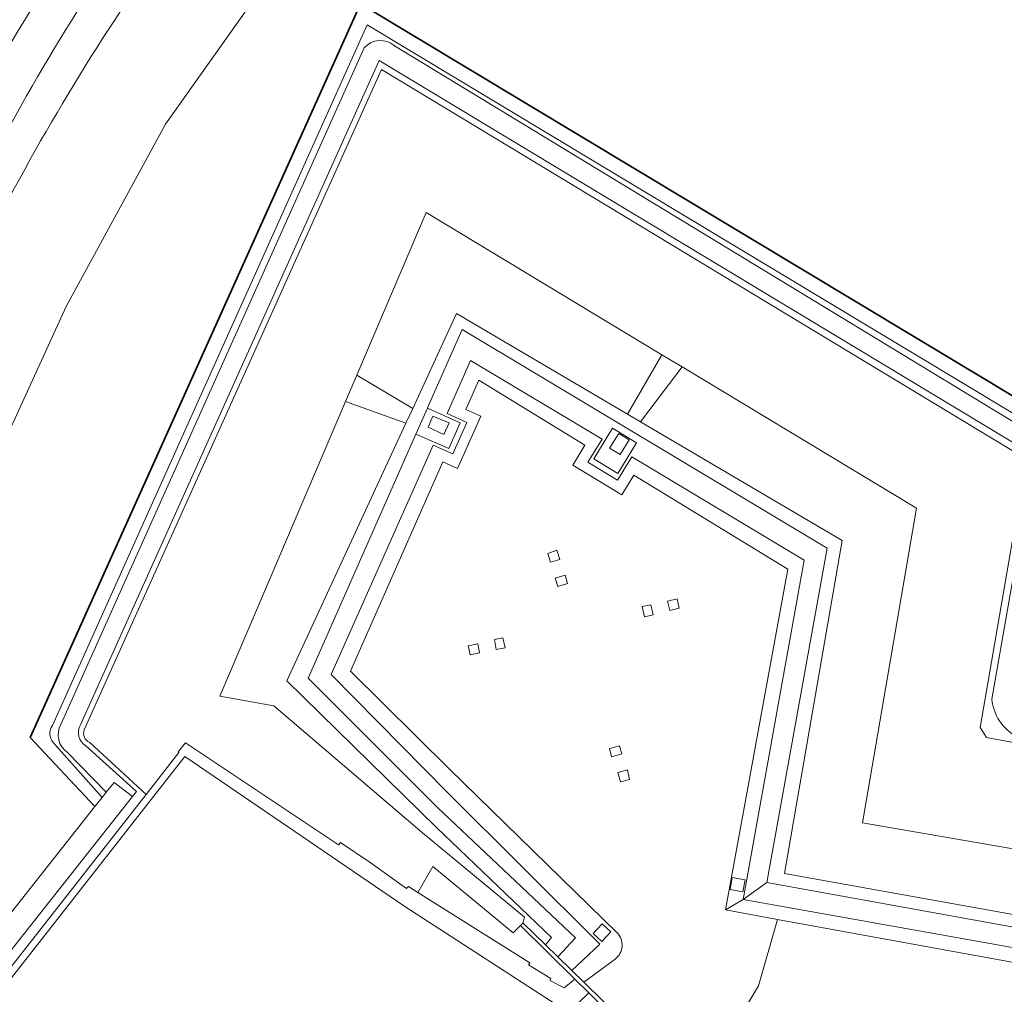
# Model space of a CAD drawing. Extents: x 184422 to 188298, y 343471 to 350189.
# Tile 448 of 513: x 187002 to 187084, y 349355 to 349437. Entities that reach past the tile are written whole.
import ezdxf

# ---------------------------------------------------------------- set-up
doc = ezdxf.new("R2010")
doc.units = 0
for name, color, linetype, lineweight in [('B-WA-GK-BESCHOEIING-G', 252, 'GK-BESCHOEIING', 35), ('B-WA-GR-GRAS-GV', 252, 'Continuous', 13), ('B-WA-GW-TALUD_KRUIN-G', 252, 'Continuous', 18), ('B-WA-IE-TERREINAFSCHEIDING_KUNSTMATIG_HEKWERK-G', 252, 'IE-TERREINAFSCHEIDING-KUNSTMATIG', 18), ('B-WA-IE-TERREINAFSCHEIDING_KUNSTMATIG_MUUR-GV', 252, 'Continuous', 18), ('B-WA-OG-TERREIN_CULTUURSCHEIDING-GV', 252, 'Continuous', 18), ('B-WA-OG-TERREIN_ERF-GV', 252, 'Continuous', 18), ('B-WA-OG-WATER_MEER-GV', 252, 'Continuous', 18), ('B-WA-VH-ONVERHARD-GV', 252, 'Continuous', 18), ('B-WA-VH-VERHARDING_ASFALT-GV', 252, 'Continuous', 18), ('B-WA-VH-VERHARDING_BETON-GV', 252, 'Continuous', 18), ('B-WA-VH-VERHARDING_BETONSTRAATSTEEN-GV', 252, 'Continuous', 18), ('B-WA-VH-VERHARDING_SIERBESTRATING-GV', 252, 'Continuous', 18)]:
    doc.layers.add(name, color=color, linetype=linetype, lineweight=lineweight)
doc.linetypes.add('GK-BESCHOEIING', pattern='A,30,-5,[1,NLCS.SHX,S=1,R=0,X=0,Y=0],-5', length=40)
doc.linetypes.add('IE-TERREINAFSCHEIDING-KUNSTMATIG', pattern='A,4,[82,NLCS.SHX,S=0.75,R=90,X=0,Y=0],4,-2', length=10)

msp = doc.modelspace()

# ---------------------------------------------------------------- linework, layer by layer
at = {"layer": 'B-WA-GK-BESCHOEIING-G', "flags": 128}
msp.add_lwpolyline([(187131.281, 349371.688), (187086.57, 349379.67), (187090.645, 349401.988), (187030.291, 349438.26), (187002.523, 349376.608), (187007.962, 349370.798)], dxfattribs=at)
msp.add_lwpolyline([(187131.281, 349371.688), (187086.57, 349379.67), (187090.645, 349401.988), (187030.291, 349438.26), (187002.523, 349376.608), (187007.962, 349370.798)], dxfattribs=at)
msp.add_lwpolyline([(187131.281, 349371.688), (187086.57, 349379.67), (187090.645, 349401.988), (187030.291, 349438.26), (187002.523, 349376.608), (187007.962, 349370.798)], dxfattribs=at)
at = {"layer": 'B-WA-GR-GRAS-GV', "flags": 128}
for points in [[(187130.589, 349367.708), (187082.9, 349376.589), (187082.378, 349377.427), (187086.286, 349399.995), (187032.061, 349432.724), (187007.064, 349377.255)], [(187130.589, 349367.708), (187082.9, 349376.589), (187082.378, 349377.427), (187086.286, 349399.995), (187032.061, 349432.724), (187007.064, 349377.255)], [(187130.589, 349367.708), (187082.9, 349376.589), (187082.378, 349377.427), (187086.286, 349399.995), (187032.061, 349432.724), (187007.064, 349377.255)], [(187007.519, 349376.187), (187012.255, 349371.805), (187015.022, 349375.333), (187014.952, 349375.381), (187015.58, 349376.149), (187028.439, 349367.572), (187028.613, 349367.775), (187031.09, 349366.082), (187034.155, 349363.914), (187034.325, 349364.075), (187035.102, 349363.586), (187036.368, 349365.758), (187043.107, 349360.191), (187043.726, 349360.796), (187043.944, 349360.987), (187044.062, 349361.486), (187035.508, 349368.596), (187022.998, 349379.259), (187018.463, 349380.081), (187029.031, 349404.844), (187029.973, 349407.051), (187035.8, 349420.705), (187055.618, 349408.766)], [(187007.519, 349376.187), (187012.255, 349371.805), (187015.022, 349375.333), (187014.952, 349375.381), (187015.58, 349376.149), (187028.439, 349367.572), (187028.613, 349367.775), (187031.09, 349366.082), (187034.155, 349363.914), (187034.325, 349364.075), (187035.102, 349363.586), (187036.368, 349365.758), (187043.107, 349360.191), (187043.726, 349360.796), (187043.944, 349360.987), (187044.062, 349361.486), (187035.508, 349368.596), (187022.998, 349379.259), (187018.463, 349380.081), (187029.031, 349404.844), (187029.973, 349407.051), (187035.8, 349420.705), (187055.618, 349408.766)], [(187007.519, 349376.187), (187012.255, 349371.805), (187015.022, 349375.333), (187014.952, 349375.381), (187015.58, 349376.149), (187028.439, 349367.572), (187028.613, 349367.775), (187031.09, 349366.082), (187034.155, 349363.914), (187034.325, 349364.075), (187035.102, 349363.586), (187036.368, 349365.758), (187043.107, 349360.191), (187043.726, 349360.796), (187043.944, 349360.987), (187044.062, 349361.486), (187035.508, 349368.596), (187022.998, 349379.259), (187018.463, 349380.081), (187029.031, 349404.844), (187029.973, 349407.051), (187035.8, 349420.705), (187055.618, 349408.766)], [(187055.618, 349408.766), (187057.322, 349407.739), (187077.016, 349395.875), (187072.498, 349369.415), (187129.456, 349359.592), (187131.808, 349359.186), (187186.059, 349349.83), (187190.78, 349374.73), (187221.091, 349379.922), (187224.589, 349385.66), (187224.289, 349385.856), (187226.943, 349390.209), (187226.923, 349390.221), (187184.622, 349382.056)], [(187055.618, 349408.766), (187057.322, 349407.739), (187077.016, 349395.875), (187072.498, 349369.415), (187129.456, 349359.592), (187131.808, 349359.186), (187186.059, 349349.83), (187190.78, 349374.73), (187221.091, 349379.922), (187224.589, 349385.66), (187224.289, 349385.856), (187226.943, 349390.209), (187226.923, 349390.221), (187184.622, 349382.056)], [(187055.618, 349408.766), (187057.322, 349407.739), (187077.016, 349395.875), (187072.498, 349369.415), (187129.456, 349359.592), (187131.808, 349359.186), (187186.059, 349349.83), (187190.78, 349374.73), (187221.091, 349379.922), (187224.589, 349385.66), (187224.289, 349385.856), (187226.943, 349390.209), (187226.923, 349390.221), (187184.622, 349382.056)]]:
    msp.add_lwpolyline(points, dxfattribs=at)
for points in [[(187055.618, 349408.766), (187035.8, 349420.705), (187029.973, 349407.051), (187034.682, 349404.25), (187038.37, 349412.218), (187052.719, 349403.772)], [(187055.618, 349408.766), (187035.8, 349420.705), (187029.973, 349407.051), (187034.682, 349404.25), (187038.37, 349412.218), (187052.719, 349403.772)], [(187055.618, 349408.766), (187035.8, 349420.705), (187029.973, 349407.051), (187034.682, 349404.25), (187038.37, 349412.218), (187052.719, 349403.772)], [(187052.719, 349403.772), (187053.817, 349403.126), (187057.322, 349407.739), (187055.618, 349408.766)], [(187052.719, 349403.772), (187053.817, 349403.126), (187057.322, 349407.739), (187055.618, 349408.766)], [(187052.719, 349403.772), (187053.817, 349403.126), (187057.322, 349407.739), (187055.618, 349408.766)], [(187029.973, 349407.051), (187029.031, 349404.844), (187034.105, 349403.002), (187034.682, 349404.25)], [(187029.973, 349407.051), (187029.031, 349404.844), (187034.105, 349403.002), (187034.682, 349404.25)], [(187029.973, 349407.051), (187029.031, 349404.844), (187034.105, 349403.002), (187034.682, 349404.25)], [(187029.031, 349404.844), (187018.463, 349380.081), (187022.998, 349379.259), (187035.508, 349368.596), (187044.062, 349361.486), (187043.944, 349360.987), (187043.961, 349361.002), (187045.826, 349359.179), (187046.354, 349359.78), (187036.665, 349369.038), (187024.084, 349381.35), (187034.105, 349403.002)], [(187029.031, 349404.844), (187018.463, 349380.081), (187022.998, 349379.259), (187035.508, 349368.596), (187044.062, 349361.486), (187043.944, 349360.987), (187043.961, 349361.002), (187045.826, 349359.179), (187046.354, 349359.78), (187036.665, 349369.038), (187024.084, 349381.35), (187034.105, 349403.002)], [(187029.031, 349404.844), (187018.463, 349380.081), (187022.998, 349379.259), (187035.508, 349368.596), (187044.062, 349361.486), (187043.944, 349360.987), (187043.961, 349361.002), (187045.826, 349359.179), (187046.354, 349359.78), (187036.665, 349369.038), (187024.084, 349381.35), (187034.105, 349403.002)], [(187043.726, 349360.796), (187043.107, 349360.191), (187036.368, 349365.758), (187035.102, 349363.586), (187044.53, 349357.653), (187044.413, 349357.507), (187046.295, 349356.345), (187046.192, 349356.177), (187047.41, 349355.547), (187048.308, 349356.289)], [(187043.726, 349360.796), (187043.107, 349360.191), (187036.368, 349365.758), (187035.102, 349363.586), (187044.53, 349357.653), (187044.413, 349357.507), (187046.295, 349356.345), (187046.192, 349356.177), (187047.41, 349355.547), (187048.308, 349356.289)], [(187043.726, 349360.796), (187043.107, 349360.191), (187036.368, 349365.758), (187035.102, 349363.586), (187044.53, 349357.653), (187044.413, 349357.507), (187046.295, 349356.345), (187046.192, 349356.177), (187047.41, 349355.547), (187048.308, 349356.289)]]:
    msp.add_lwpolyline(points, close=True, dxfattribs=at)
at = {"layer": 'B-WA-GR-GRAS-GV'}
msp.add_lwpolyline([(187007.064, 349377.255, 0.406625), (187007.519, 349376.187)], format="xyb", dxfattribs=at)
msp.add_lwpolyline([(187007.064, 349377.255, 0.406625), (187007.519, 349376.187)], format="xyb", dxfattribs=at)
msp.add_lwpolyline([(187007.064, 349377.255, 0.406625), (187007.519, 349376.187)], format="xyb", dxfattribs=at)
at = {"layer": 'B-WA-GW-TALUD_KRUIN-G'}
for points in [[(187016.4, 349446.61, 0.037348), (187000.745, 349421.922)], [(187016.4, 349446.61, 0.037348), (187000.745, 349421.922)], [(187016.4, 349446.61, 0.037348), (187000.745, 349421.922)], [(187004.436, 349376.172, -0.332057), (187004.387, 349377.609)], [(187004.436, 349376.172, -0.332057), (187004.387, 349377.609)], [(187004.436, 349376.172, -0.332057), (187004.387, 349377.609)]]:
    msp.add_lwpolyline(points, format="xyb", dxfattribs=at)
at = {"layer": 'B-WA-GW-TALUD_KRUIN-G', "flags": 128}
for points in [[(187004.387, 349377.609), (187030.842, 349436.488), (187088.565, 349401.773)], [(187004.387, 349377.609), (187030.842, 349436.488), (187088.565, 349401.773)], [(187004.387, 349377.609), (187030.842, 349436.488), (187088.565, 349401.773)], [(187043.944, 349360.987), (187044.062, 349361.486), (187035.508, 349368.596), (187022.998, 349379.259), (187018.463, 349380.081), (187029.031, 349404.844), (187029.973, 349407.051), (187035.8, 349420.705), (187055.618, 349408.766), (187057.322, 349407.739), (187077.016, 349395.875), (187072.498, 349369.415), (187129.456, 349359.592), (187131.808, 349359.186), (187186.059, 349349.83), (187190.78, 349374.73), (187221.091, 349379.922)], [(187043.944, 349360.987), (187044.062, 349361.486), (187035.508, 349368.596), (187022.998, 349379.259), (187018.463, 349380.081), (187029.031, 349404.844), (187029.973, 349407.051), (187035.8, 349420.705), (187055.618, 349408.766), (187057.322, 349407.739), (187077.016, 349395.875), (187072.498, 349369.415), (187129.456, 349359.592), (187131.808, 349359.186), (187186.059, 349349.83), (187190.78, 349374.73), (187221.091, 349379.922)], [(187043.944, 349360.987), (187044.062, 349361.486), (187035.508, 349368.596), (187022.998, 349379.259), (187018.463, 349380.081), (187029.031, 349404.844), (187029.973, 349407.051), (187035.8, 349420.705), (187055.618, 349408.766), (187057.322, 349407.739), (187077.016, 349395.875), (187072.498, 349369.415), (187129.456, 349359.592), (187131.808, 349359.186), (187186.059, 349349.83), (187190.78, 349374.73), (187221.091, 349379.922)], [(187062.455, 349362.974), (187067.597, 349391.506), (187053.085, 349400.179), (187051.885, 349398.214), (187049.409, 349399.726), (187050.595, 349401.667), (187039.542, 349408.273), (187037.563, 349403.818), (187039.224, 349403.083), (187038.052, 349400.431), (187036.386, 349401.167), (187027.822, 349381.883), (187037.588, 349371.988), (187050.394, 349359.229), (187048.046, 349357.009)], [(187062.455, 349362.974), (187067.597, 349391.506), (187053.085, 349400.179), (187051.885, 349398.214), (187049.409, 349399.726), (187050.595, 349401.667), (187039.542, 349408.273), (187037.563, 349403.818), (187039.224, 349403.083), (187038.052, 349400.431), (187036.386, 349401.167), (187027.822, 349381.883), (187037.588, 349371.988), (187050.394, 349359.229), (187048.046, 349357.009)], [(187062.455, 349362.974), (187067.597, 349391.506), (187053.085, 349400.179), (187051.885, 349398.214), (187049.409, 349399.726), (187050.595, 349401.667), (187039.542, 349408.273), (187037.563, 349403.818), (187039.224, 349403.083), (187038.052, 349400.431), (187036.386, 349401.167), (187027.822, 349381.883), (187037.588, 349371.988), (187050.394, 349359.229), (187048.046, 349357.009)], [(187008.564, 349371.558), (187004.436, 349376.172)], [(187008.564, 349371.558), (187004.436, 349376.172)], [(187008.564, 349371.558), (187004.436, 349376.172)], [(187215.456, 349370.678), (187198.128, 349367.412), (187193.1, 349339.734), (187130.338, 349350.898), (187127.991, 349351.316), (187062.455, 349362.974)], [(187215.456, 349370.678), (187198.128, 349367.412), (187193.1, 349339.734), (187130.338, 349350.898), (187127.991, 349351.316), (187062.455, 349362.974)], [(187215.456, 349370.678), (187198.128, 349367.412), (187193.1, 349339.734), (187130.338, 349350.898), (187127.991, 349351.316), (187062.455, 349362.974)]]:
    msp.add_lwpolyline(points, dxfattribs=at)
at = {"layer": 'B-WA-IE-TERREINAFSCHEIDING_KUNSTMATIG_HEKWERK-G', "flags": 128}
for points in [[(187052.719, 349403.772), (187055.618, 349408.766)], [(187052.719, 349403.772), (187055.618, 349408.766)], [(187052.719, 349403.772), (187055.618, 349408.766)], [(187053.817, 349403.126), (187057.322, 349407.739)], [(187053.817, 349403.126), (187057.322, 349407.739)], [(187053.817, 349403.126), (187057.322, 349407.739)], [(187029.973, 349407.051), (187034.682, 349404.25)], [(187029.973, 349407.051), (187034.682, 349404.25)], [(187029.973, 349407.051), (187034.682, 349404.25)], [(187034.105, 349403.002), (187029.031, 349404.844)], [(187034.105, 349403.002), (187029.031, 349404.844)], [(187034.105, 349403.002), (187029.031, 349404.844)]]:
    msp.add_lwpolyline(points, dxfattribs=at)
at = {"layer": 'B-WA-IE-TERREINAFSCHEIDING_KUNSTMATIG_MUUR-GV', "flags": 128}
msp.add_lwpolyline([(186986.733, 349338.303), (187015.522, 349374.992), (187034, 349362.385), (187047.785, 349353.494), (187049.486, 349355.131), (187048.308, 349356.289), (187047.41, 349355.547), (187046.192, 349356.177), (187046.295, 349356.345), (187044.413, 349357.507), (187044.53, 349357.653), (187035.102, 349363.586), (187034.325, 349364.075), (187034.155, 349363.914), (187031.09, 349366.082), (187028.613, 349367.775), (187028.439, 349367.572), (187015.58, 349376.149), (187014.952, 349375.381), (187015.022, 349375.333), (187012.255, 349371.805), (186992.257, 349346.304)], dxfattribs=at)
msp.add_lwpolyline([(186986.733, 349338.303), (187015.522, 349374.992), (187034, 349362.385), (187047.785, 349353.494), (187049.486, 349355.131), (187048.308, 349356.289), (187047.41, 349355.547), (187046.192, 349356.177), (187046.295, 349356.345), (187044.413, 349357.507), (187044.53, 349357.653), (187035.102, 349363.586), (187034.325, 349364.075), (187034.155, 349363.914), (187031.09, 349366.082), (187028.613, 349367.775), (187028.439, 349367.572), (187015.58, 349376.149), (187014.952, 349375.381), (187015.022, 349375.333), (187012.255, 349371.805), (186992.257, 349346.304)], dxfattribs=at)
msp.add_lwpolyline([(186986.733, 349338.303), (187015.522, 349374.992), (187034, 349362.385), (187047.785, 349353.494), (187049.486, 349355.131), (187048.308, 349356.289), (187047.41, 349355.547), (187046.192, 349356.177), (187046.295, 349356.345), (187044.413, 349357.507), (187044.53, 349357.653), (187035.102, 349363.586), (187034.325, 349364.075), (187034.155, 349363.914), (187031.09, 349366.082), (187028.613, 349367.775), (187028.439, 349367.572), (187015.58, 349376.149), (187014.952, 349375.381), (187015.022, 349375.333), (187012.255, 349371.805), (186992.257, 349346.304)], dxfattribs=at)
msp.add_lwpolyline([(187056.28, 349348.868), (187054.096, 349351.094), (187054.052, 349351.139), (187049.054, 349356.025), (187048.046, 349357.009), (187046.875, 349358.154), (187045.826, 349359.179), (187043.961, 349361.002), (187043.944, 349360.987), (187043.726, 349360.796), (187048.308, 349356.289), (187049.486, 349355.131), (187056.086, 349348.639)], close=True, dxfattribs=at)
msp.add_lwpolyline([(187056.28, 349348.868), (187054.096, 349351.094), (187054.052, 349351.139), (187049.054, 349356.025), (187048.046, 349357.009), (187046.875, 349358.154), (187045.826, 349359.179), (187043.961, 349361.002), (187043.944, 349360.987), (187043.726, 349360.796), (187048.308, 349356.289), (187049.486, 349355.131), (187056.086, 349348.639)], close=True, dxfattribs=at)
msp.add_lwpolyline([(187056.28, 349348.868), (187054.096, 349351.094), (187054.052, 349351.139), (187049.054, 349356.025), (187048.046, 349357.009), (187046.875, 349358.154), (187045.826, 349359.179), (187043.961, 349361.002), (187043.944, 349360.987), (187043.726, 349360.796), (187048.308, 349356.289), (187049.486, 349355.131), (187056.086, 349348.639)], close=True, dxfattribs=at)
at = {"layer": 'B-WA-OG-TERREIN_CULTUURSCHEIDING-GV', "flags": 128}
for points in [[(186983.732, 349363.977), (186983.143, 349365.001), (186983.158, 349365.028), (186981.448, 349365.976), (186981.908, 349366.72), (186983.654, 349365.919), (186995.131, 349390.13), (187005.543, 349412.822), (187013.884, 349428.15), (187026.896, 349446.488), (187041.994, 349462.34), (187043.817, 349464.037), (187045.284, 349466.33), (187045.474, 349469.492), (187046.711, 349472.937), (187046.841, 349474.389), (187047.641, 349477.919)], [(186983.732, 349363.977), (186983.143, 349365.001), (186983.158, 349365.028), (186981.448, 349365.976), (186981.908, 349366.72), (186983.654, 349365.919), (186995.131, 349390.13), (187005.543, 349412.822), (187013.884, 349428.15), (187026.896, 349446.488), (187041.994, 349462.34), (187043.817, 349464.037), (187045.284, 349466.33), (187045.474, 349469.492), (187046.711, 349472.937), (187046.841, 349474.389), (187047.641, 349477.919)], [(186983.732, 349363.977), (186983.143, 349365.001), (186983.158, 349365.028), (186981.448, 349365.976), (186981.908, 349366.72), (186983.654, 349365.919), (186995.131, 349390.13), (187005.543, 349412.822), (187013.884, 349428.15), (187026.896, 349446.488), (187041.994, 349462.34), (187043.817, 349464.037), (187045.284, 349466.33), (187045.474, 349469.492), (187046.711, 349472.937), (187046.841, 349474.389), (187047.641, 349477.919)], [(187131.281, 349371.688), (187086.57, 349379.67), (187090.645, 349401.988), (187030.291, 349438.26), (187002.523, 349376.608), (187007.962, 349370.798), (187008.564, 349371.558), (187004.436, 349376.172)], [(187131.281, 349371.688), (187086.57, 349379.67), (187090.645, 349401.988), (187030.291, 349438.26), (187002.523, 349376.608), (187007.962, 349370.798), (187008.564, 349371.558), (187004.436, 349376.172)], [(187131.281, 349371.688), (187086.57, 349379.67), (187090.645, 349401.988), (187030.291, 349438.26), (187002.523, 349376.608), (187007.962, 349370.798), (187008.564, 349371.558), (187004.436, 349376.172)], [(187088.565, 349401.773), (187030.842, 349436.488), (187004.387, 349377.609)], [(187004.387, 349377.609), (187030.842, 349436.488), (187088.565, 349401.773)], [(187088.565, 349401.773), (187030.842, 349436.488), (187004.387, 349377.609)], [(187004.387, 349377.609), (187030.842, 349436.488), (187088.565, 349401.773)], [(187088.565, 349401.773), (187030.842, 349436.488), (187004.387, 349377.609)], [(187004.387, 349377.609), (187030.842, 349436.488), (187088.565, 349401.773)], [(187033.138, 349434.723), (187087.703, 349401.598)], [(187033.138, 349434.723), (187087.703, 349401.598)], [(187033.138, 349434.723), (187087.703, 349401.598)], [(187005.094, 349377.703), (187030.604, 349434.56)], [(187005.094, 349377.703), (187030.604, 349434.56)], [(187005.094, 349377.703), (187030.604, 349434.56)], [(187083.373, 349379.815), (187086.834, 349399.654), (187086.863, 349400.341), (187031.866, 349433.487), (187006.748, 349377.668)], [(187083.373, 349379.815), (187086.834, 349399.654), (187086.863, 349400.341), (187031.866, 349433.487), (187006.748, 349377.668)], [(187083.373, 349379.815), (187086.834, 349399.654), (187086.863, 349400.341), (187031.866, 349433.487), (187006.748, 349377.668)], [(187007.064, 349377.255), (187032.061, 349432.724), (187086.286, 349399.995), (187082.378, 349377.427), (187082.9, 349376.589), (187130.589, 349367.708), (187130.807, 349367.667)], [(187007.064, 349377.255), (187032.061, 349432.724), (187086.286, 349399.995), (187082.378, 349377.427), (187082.9, 349376.589), (187130.589, 349367.708), (187130.807, 349367.667)], [(187007.064, 349377.255), (187032.061, 349432.724), (187086.286, 349399.995), (187082.378, 349377.427), (187082.9, 349376.589), (187130.589, 349367.708), (187130.807, 349367.667)], [(187128.459, 349353.958), (187065.92, 349365.165), (187070.766, 349393.15), (187053.817, 349403.126), (187052.719, 349403.772), (187038.37, 349412.218), (187034.682, 349404.25), (187034.105, 349403.002), (187024.084, 349381.35), (187036.665, 349369.038), (187046.354, 349359.78), (187045.826, 349359.179), (187046.875, 349358.154), (187048.371, 349359.755), (187036.762, 349370.708), (187025.879, 349381.58), (187034.947, 349402.093), (187035.081, 349402.396), (187035.906, 349404.261), (187036.007, 349404.489), (187038.837, 349410.892), (187069.513, 349392.498), (187064.442, 349364.399), (187128.268, 349352.882)], [(187128.459, 349353.958), (187065.92, 349365.165), (187070.766, 349393.15), (187053.817, 349403.126), (187052.719, 349403.772), (187038.37, 349412.218), (187034.682, 349404.25), (187034.105, 349403.002), (187024.084, 349381.35), (187036.665, 349369.038), (187046.354, 349359.78), (187045.826, 349359.179), (187046.875, 349358.154), (187048.371, 349359.755), (187036.762, 349370.708), (187025.879, 349381.58), (187034.947, 349402.093), (187035.081, 349402.396), (187035.906, 349404.261), (187036.007, 349404.489), (187038.837, 349410.892), (187069.513, 349392.498), (187064.442, 349364.399), (187128.268, 349352.882)], [(187128.459, 349353.958), (187065.92, 349365.165), (187070.766, 349393.15), (187053.817, 349403.126), (187052.719, 349403.772), (187038.37, 349412.218), (187034.682, 349404.25), (187034.105, 349403.002), (187024.084, 349381.35), (187036.665, 349369.038), (187046.354, 349359.78), (187045.826, 349359.179), (187046.875, 349358.154), (187048.371, 349359.755), (187036.762, 349370.708), (187025.879, 349381.58), (187034.947, 349402.093), (187035.081, 349402.396), (187035.906, 349404.261), (187036.007, 349404.489), (187038.837, 349410.892), (187069.513, 349392.498), (187064.442, 349364.399), (187128.268, 349352.882)], [(187051.858, 349360.18), (187037.753, 349373.961), (187029.434, 349382.182), (187037.196, 349399.758), (187038.449, 349399.204), (187040.399, 349403.615), (187039.144, 349404.17), (187040.224, 349406.615), (187049.159, 349401.16), (187048.141, 349399.493), (187052.258, 349396.979), (187053.275, 349398.647), (187066.215, 349390.747), (187060.963, 349362.103), (187062.455, 349362.974), (187067.597, 349391.506), (187053.085, 349400.179), (187051.885, 349398.214), (187049.409, 349399.726), (187050.595, 349401.667), (187039.542, 349408.273), (187037.563, 349403.818), (187039.224, 349403.083), (187038.052, 349400.431), (187036.386, 349401.167), (187027.822, 349381.883), (187037.588, 349371.988), (187050.394, 349359.229), (187048.046, 349357.009), (187049.054, 349356.025)], [(187051.858, 349360.18), (187037.753, 349373.961), (187029.434, 349382.182), (187037.196, 349399.758), (187038.449, 349399.204), (187040.399, 349403.615), (187039.144, 349404.17), (187040.224, 349406.615), (187049.159, 349401.16), (187048.141, 349399.493), (187052.258, 349396.979), (187053.275, 349398.647), (187066.215, 349390.747), (187060.963, 349362.103), (187062.455, 349362.974), (187067.597, 349391.506), (187053.085, 349400.179), (187051.885, 349398.214), (187049.409, 349399.726), (187050.595, 349401.667), (187039.542, 349408.273), (187037.563, 349403.818), (187039.224, 349403.083), (187038.052, 349400.431), (187036.386, 349401.167), (187027.822, 349381.883), (187037.588, 349371.988), (187050.394, 349359.229), (187048.046, 349357.009), (187049.054, 349356.025)], [(187051.858, 349360.18), (187037.753, 349373.961), (187029.434, 349382.182), (187037.196, 349399.758), (187038.449, 349399.204), (187040.399, 349403.615), (187039.144, 349404.17), (187040.224, 349406.615), (187049.159, 349401.16), (187048.141, 349399.493), (187052.258, 349396.979), (187053.275, 349398.647), (187066.215, 349390.747), (187060.963, 349362.103), (187062.455, 349362.974), (187067.597, 349391.506), (187053.085, 349400.179), (187051.885, 349398.214), (187049.409, 349399.726), (187050.595, 349401.667), (187039.542, 349408.273), (187037.563, 349403.818), (187039.224, 349403.083), (187038.052, 349400.431), (187036.386, 349401.167), (187027.822, 349381.883), (187037.588, 349371.988), (187050.394, 349359.229), (187048.046, 349357.009), (187049.054, 349356.025)], [(187061.359, 349351.75), (187063.748, 349355.717), (187065.355, 349361.304), (187060.963, 349362.103), (187066.215, 349390.747), (187053.275, 349398.647), (187052.258, 349396.979), (187048.141, 349399.493), (187049.159, 349401.16), (187040.224, 349406.615), (187039.144, 349404.17), (187040.399, 349403.615), (187038.449, 349399.204), (187037.196, 349399.758), (187029.434, 349382.182), (187037.753, 349373.961), (187051.858, 349360.18)], [(187061.359, 349351.75), (187063.748, 349355.717), (187065.355, 349361.304), (187060.963, 349362.103), (187066.215, 349390.747), (187053.275, 349398.647), (187052.258, 349396.979), (187048.141, 349399.493), (187049.159, 349401.16), (187040.224, 349406.615), (187039.144, 349404.17), (187040.399, 349403.615), (187038.449, 349399.204), (187037.196, 349399.758), (187029.434, 349382.182), (187037.753, 349373.961), (187051.858, 349360.18)], [(187061.359, 349351.75), (187063.748, 349355.717), (187065.355, 349361.304), (187060.963, 349362.103), (187066.215, 349390.747), (187053.275, 349398.647), (187052.258, 349396.979), (187048.141, 349399.493), (187049.159, 349401.16), (187040.224, 349406.615), (187039.144, 349404.17), (187040.399, 349403.615), (187038.449, 349399.204), (187037.196, 349399.758), (187029.434, 349382.182), (187037.753, 349373.961), (187051.858, 349360.18)], [(187007.181, 349375.89), (187011.459, 349372.052), (187011.106, 349371.64), (186992.576, 349348.206), (186991.421, 349346.734), (186992.257, 349346.304), (187012.255, 349371.805), (187007.519, 349376.187)], [(187007.181, 349375.89), (187011.459, 349372.052), (187011.106, 349371.64), (186992.576, 349348.206), (186991.421, 349346.734), (186992.257, 349346.304), (187012.255, 349371.805), (187007.519, 349376.187)], [(187007.181, 349375.89), (187011.459, 349372.052), (187011.106, 349371.64), (186992.576, 349348.206), (186991.421, 349346.734), (186992.257, 349346.304), (187012.255, 349371.805), (187007.519, 349376.187)], [(187004.436, 349376.172), (187008.564, 349371.558), (187008.913, 349371.999), (187005.654, 349375.345)], [(187004.436, 349376.172), (187008.564, 349371.558), (187008.913, 349371.999), (187005.654, 349375.345)], [(187004.436, 349376.172), (187008.564, 349371.558), (187008.913, 349371.999), (187005.654, 349375.345)], [(187051.69, 349357.974), (187049.054, 349356.025), (187054.052, 349351.139)], [(187049.054, 349356.025), (187051.69, 349357.974)], [(187051.69, 349357.974), (187049.054, 349356.025), (187054.052, 349351.139)], [(187049.054, 349356.025), (187051.69, 349357.974)], [(187051.69, 349357.974), (187049.054, 349356.025), (187054.052, 349351.139)], [(187049.054, 349356.025), (187051.69, 349357.974)]]:
    msp.add_lwpolyline(points, dxfattribs=at)
at = {"layer": 'B-WA-OG-TERREIN_CULTUURSCHEIDING-GV'}
for points in [[(187000, 349433.407, -0.059849), (187026.569, 349468.987)], [(187000, 349433.407, -0.059849), (187026.569, 349468.987)], [(187000, 349433.407, -0.059849), (187026.569, 349468.987)], [(187016.21, 349451.205, 0.048384), (187000, 349426.449)], [(187016.21, 349451.205, 0.048384), (187000, 349426.449)], [(187016.21, 349451.205, 0.048384), (187000, 349426.449)], [(187000.745, 349421.922, -0.037348), (187016.4, 349446.61)], [(187016.4, 349446.61, 0.037348), (187000.745, 349421.922)], [(187000.745, 349421.922, -0.037348), (187016.4, 349446.61)], [(187016.4, 349446.61, 0.037348), (187000.745, 349421.922)], [(187000.745, 349421.922, -0.037348), (187016.4, 349446.61)], [(187016.4, 349446.61, 0.037348), (187000.745, 349421.922)], [(187030.604, 349434.56, -0.414085), (187033.138, 349434.723)], [(187030.604, 349434.56, -0.414085), (187033.138, 349434.723)], [(187030.604, 349434.56, -0.414085), (187033.138, 349434.723)], [(187085.42, 349376.698, -0.255327), (187083.373, 349379.815)], [(187085.42, 349376.698, -0.255327), (187083.373, 349379.815)], [(187085.42, 349376.698, -0.255327), (187083.373, 349379.815)], [(187004.387, 349377.609, 0.332057), (187004.436, 349376.172)], [(187004.436, 349376.172, -0.332057), (187004.387, 349377.609)], [(187004.387, 349377.609, 0.332057), (187004.436, 349376.172)], [(187004.436, 349376.172, -0.332057), (187004.387, 349377.609)], [(187004.387, 349377.609, 0.332057), (187004.436, 349376.172)], [(187004.436, 349376.172, -0.332057), (187004.387, 349377.609)], [(187005.654, 349375.345, -0.386712), (187005.094, 349377.703)], [(187005.654, 349375.345, -0.386712), (187005.094, 349377.703)], [(187005.654, 349375.345, -0.386712), (187005.094, 349377.703)], [(187006.748, 349377.668, 0.393109), (187007.181, 349375.89)], [(187006.748, 349377.668, 0.393109), (187007.181, 349375.89)], [(187006.748, 349377.668, 0.393109), (187007.181, 349375.89)], [(187007.519, 349376.187, -0.406625), (187007.064, 349377.255)], [(187007.519, 349376.187, -0.406625), (187007.064, 349377.255)], [(187007.519, 349376.187, -0.406625), (187007.064, 349377.255)], [(187051.858, 349360.18, -0.457811), (187051.69, 349357.974)], [(187051.69, 349357.974, 0.457811), (187051.858, 349360.18)], [(187051.858, 349360.18, -0.457811), (187051.69, 349357.974)], [(187051.69, 349357.974, 0.457811), (187051.858, 349360.18)], [(187051.858, 349360.18, -0.457811), (187051.69, 349357.974)], [(187051.69, 349357.974, 0.457811), (187051.858, 349360.18)]]:
    msp.add_lwpolyline(points, format="xyb", dxfattribs=at)
at = {"layer": 'B-WA-OG-TERREIN_CULTUURSCHEIDING-GV', "flags": 128}
for points in [[(187046.875, 349358.154), (187048.046, 349357.009), (187050.394, 349359.229), (187037.588, 349371.988), (187027.822, 349381.883), (187036.386, 349401.167), (187038.052, 349400.431), (187039.224, 349403.083), (187037.563, 349403.818), (187039.542, 349408.273), (187050.595, 349401.667), (187049.409, 349399.726), (187051.885, 349398.214), (187053.085, 349400.179), (187067.597, 349391.506), (187062.455, 349362.974), (187064.442, 349364.399), (187069.513, 349392.498), (187038.837, 349410.892), (187036.007, 349404.489), (187035.906, 349404.261), (187038.666, 349403.041), (187037.707, 349400.872), (187034.947, 349402.093), (187025.879, 349381.58), (187036.762, 349370.708), (187048.371, 349359.755)], [(187046.875, 349358.154), (187048.046, 349357.009), (187050.394, 349359.229), (187037.588, 349371.988), (187027.822, 349381.883), (187036.386, 349401.167), (187038.052, 349400.431), (187039.224, 349403.083), (187037.563, 349403.818), (187039.542, 349408.273), (187050.595, 349401.667), (187049.409, 349399.726), (187051.885, 349398.214), (187053.085, 349400.179), (187067.597, 349391.506), (187062.455, 349362.974), (187064.442, 349364.399), (187069.513, 349392.498), (187038.837, 349410.892), (187036.007, 349404.489), (187035.906, 349404.261), (187038.666, 349403.041), (187037.707, 349400.872), (187034.947, 349402.093), (187025.879, 349381.58), (187036.762, 349370.708), (187048.371, 349359.755)], [(187046.875, 349358.154), (187048.046, 349357.009), (187050.394, 349359.229), (187037.588, 349371.988), (187027.822, 349381.883), (187036.386, 349401.167), (187038.052, 349400.431), (187039.224, 349403.083), (187037.563, 349403.818), (187039.542, 349408.273), (187050.595, 349401.667), (187049.409, 349399.726), (187051.885, 349398.214), (187053.085, 349400.179), (187067.597, 349391.506), (187062.455, 349362.974), (187064.442, 349364.399), (187069.513, 349392.498), (187038.837, 349410.892), (187036.007, 349404.489), (187035.906, 349404.261), (187038.666, 349403.041), (187037.707, 349400.872), (187034.947, 349402.093), (187025.879, 349381.58), (187036.762, 349370.708), (187048.371, 349359.755)], [(187130.806, 349353.538), (187190.856, 349342.777), (187195.792, 349369.638), (187217.224, 349373.579), (187221.091, 349379.922), (187190.78, 349374.73), (187186.059, 349349.83), (187131.808, 349359.186), (187129.456, 349359.592), (187072.498, 349369.415), (187077.016, 349395.875), (187057.322, 349407.739), (187053.817, 349403.126), (187070.766, 349393.15), (187065.92, 349365.165), (187128.459, 349353.958)], [(187130.806, 349353.538), (187190.856, 349342.777), (187195.792, 349369.638), (187217.224, 349373.579), (187221.091, 349379.922), (187190.78, 349374.73), (187186.059, 349349.83), (187131.808, 349359.186), (187129.456, 349359.592), (187072.498, 349369.415), (187077.016, 349395.875), (187057.322, 349407.739), (187053.817, 349403.126), (187070.766, 349393.15), (187065.92, 349365.165), (187128.459, 349353.958)], [(187130.806, 349353.538), (187190.856, 349342.777), (187195.792, 349369.638), (187217.224, 349373.579), (187221.091, 349379.922), (187190.78, 349374.73), (187186.059, 349349.83), (187131.808, 349359.186), (187129.456, 349359.592), (187072.498, 349369.415), (187077.016, 349395.875), (187057.322, 349407.739), (187053.817, 349403.126), (187070.766, 349393.15), (187065.92, 349365.165), (187128.459, 349353.958)], [(187053.489, 349401.349), (187051.916, 349398.774), (187049.892, 349400.009), (187051.465, 349402.585)], [(187053.489, 349401.349), (187051.916, 349398.774), (187049.892, 349400.009), (187051.465, 349402.585)], [(187053.489, 349401.349), (187051.916, 349398.774), (187049.892, 349400.009), (187051.465, 349402.585)], [(187046.024, 349392.073), (187046.8, 349392.345), (187047.044, 349391.561), (187046.268, 349391.324)], [(187046.024, 349392.073), (187046.8, 349392.345), (187047.044, 349391.561), (187046.268, 349391.324)], [(187046.024, 349392.073), (187046.8, 349392.345), (187047.044, 349391.561), (187046.268, 349391.324)], [(187046.652, 349389.979), (187047.486, 349390.226), (187047.697, 349389.55), (187046.872, 349389.294)], [(187046.652, 349389.979), (187047.486, 349390.226), (187047.697, 349389.55), (187046.872, 349389.294)], [(187046.652, 349389.979), (187047.486, 349390.226), (187047.697, 349389.55), (187046.872, 349389.294)], [(187053.978, 349387.606), (187054.693, 349387.754), (187054.889, 349386.902), (187054.168, 349386.75)], [(187053.978, 349387.606), (187054.693, 349387.754), (187054.889, 349386.902), (187054.168, 349386.75)], [(187053.978, 349387.606), (187054.693, 349387.754), (187054.889, 349386.902), (187054.168, 349386.75)], [(187056.906, 349388.248), (187057.085, 349387.467), (187056.296, 349387.265), (187056.103, 349388.047)], [(187056.906, 349388.248), (187057.085, 349387.467), (187056.296, 349387.265), (187056.103, 349388.047)], [(187056.906, 349388.248), (187057.085, 349387.467), (187056.296, 349387.265), (187056.103, 349388.047)], [(187039.346, 349384.305), (187040.16, 349384.47), (187040.3, 349383.706), (187039.492, 349383.547)], [(187039.346, 349384.305), (187040.16, 349384.47), (187040.3, 349383.706), (187039.492, 349383.547)], [(187039.346, 349384.305), (187040.16, 349384.47), (187040.3, 349383.706), (187039.492, 349383.547)], [(187041.552, 349384.84), (187042.251, 349384.973), (187042.435, 349384.142), (187041.704, 349383.984)], [(187041.552, 349384.84), (187042.251, 349384.973), (187042.435, 349384.142), (187041.704, 349383.984)], [(187041.552, 349384.84), (187042.251, 349384.973), (187042.435, 349384.142), (187041.704, 349383.984)], [(187051.215, 349375.677), (187052.066, 349375.907), (187052.261, 349375.22), (187051.397, 349374.97)], [(187051.215, 349375.677), (187052.066, 349375.907), (187052.261, 349375.22), (187051.397, 349374.97)], [(187051.215, 349375.677), (187052.066, 349375.907), (187052.261, 349375.22), (187051.397, 349374.97)], [(187051.914, 349373.668), (187052.721, 349373.868), (187052.912, 349373.079), (187052.136, 349372.866)], [(187051.914, 349373.668), (187052.721, 349373.868), (187052.912, 349373.079), (187052.136, 349372.866)], [(187051.914, 349373.668), (187052.721, 349373.868), (187052.912, 349373.079), (187052.136, 349372.866)], [(187215.456, 349370.678), (187215.464, 349370.691), (187216.619, 349372.586), (187196.69, 349368.551), (187191.856, 349341.408), (187130.615, 349352.459), (187128.268, 349352.882), (187064.442, 349364.399), (187062.455, 349362.974), (187127.991, 349351.316), (187130.338, 349350.898), (187193.1, 349339.734), (187198.128, 349367.412)], [(187215.456, 349370.678), (187215.464, 349370.691), (187216.619, 349372.586), (187196.69, 349368.551), (187191.856, 349341.408), (187130.615, 349352.459), (187128.268, 349352.882), (187064.442, 349364.399), (187062.455, 349362.974), (187127.991, 349351.316), (187130.338, 349350.898), (187193.1, 349339.734), (187198.128, 349367.412)], [(187215.456, 349370.678), (187215.464, 349370.691), (187216.619, 349372.586), (187196.69, 349368.551), (187191.856, 349341.408), (187130.615, 349352.459), (187128.268, 349352.882), (187064.442, 349364.399), (187062.455, 349362.974), (187127.991, 349351.316), (187130.338, 349350.898), (187193.1, 349339.734), (187198.128, 349367.412)], [(187127.749, 349349.949), (187130.094, 349349.522), (187193.727, 349337.941), (187199.641, 349366.101), (187214.424, 349368.985), (187215.456, 349370.678), (187198.128, 349367.412), (187193.1, 349339.734), (187130.338, 349350.898), (187127.991, 349351.316), (187062.455, 349362.974), (187060.963, 349362.103), (187065.355, 349361.304)], [(187127.749, 349349.949), (187130.094, 349349.522), (187193.727, 349337.941), (187199.641, 349366.101), (187214.424, 349368.985), (187215.456, 349370.678), (187198.128, 349367.412), (187193.1, 349339.734), (187130.338, 349350.898), (187127.991, 349351.316), (187062.455, 349362.974), (187060.963, 349362.103), (187065.355, 349361.304)], [(187127.749, 349349.949), (187130.094, 349349.522), (187193.727, 349337.941), (187199.641, 349366.101), (187214.424, 349368.985), (187215.456, 349370.678), (187198.128, 349367.412), (187193.1, 349339.734), (187130.338, 349350.898), (187127.991, 349351.316), (187062.455, 349362.974), (187060.963, 349362.103), (187065.355, 349361.304)], [(187130.094, 349349.522), (187127.749, 349349.949), (187065.355, 349361.304), (187063.748, 349355.717), (187061.359, 349351.75), (187064.997, 349353.651), (187097.127, 349348.153), (187097.282, 349349.789), (187125.238, 349347.382), (187124.925, 349343.596), (187125.757, 349343.444), (187126.571, 349343.296), (187128.915, 349342.868), (187129.793, 349342.708), (187163.004, 349336.482), (187163.961, 349340.276), (187192.576, 349333.147), (187214.243, 349368.689), (187214.424, 349368.985), (187199.641, 349366.101), (187193.727, 349337.941)], [(187130.094, 349349.522), (187127.749, 349349.949), (187065.355, 349361.304), (187063.748, 349355.717), (187061.359, 349351.75), (187064.997, 349353.651), (187097.127, 349348.153), (187097.282, 349349.789), (187125.238, 349347.382), (187124.925, 349343.596), (187125.757, 349343.444), (187126.571, 349343.296), (187128.915, 349342.868), (187129.793, 349342.708), (187163.004, 349336.482), (187163.961, 349340.276), (187192.576, 349333.147), (187214.243, 349368.689), (187214.424, 349368.985), (187199.641, 349366.101), (187193.727, 349337.941)], [(187130.094, 349349.522), (187127.749, 349349.949), (187065.355, 349361.304), (187063.748, 349355.717), (187061.359, 349351.75), (187064.997, 349353.651), (187097.127, 349348.153), (187097.282, 349349.789), (187125.238, 349347.382), (187124.925, 349343.596), (187125.757, 349343.444), (187126.571, 349343.296), (187128.915, 349342.868), (187129.793, 349342.708), (187163.004, 349336.482), (187163.961, 349340.276), (187192.576, 349333.147), (187214.243, 349368.689), (187214.424, 349368.985), (187199.641, 349366.101), (187193.727, 349337.941)], [(187061.371, 349363.825), (187061.543, 349364.829), (187062.626, 349364.64), (187062.438, 349363.641)], [(187061.371, 349363.825), (187061.543, 349364.829), (187062.626, 349364.64), (187062.438, 349363.641)], [(187061.371, 349363.825), (187061.543, 349364.829), (187062.626, 349364.64), (187062.438, 349363.641)], [(187049.848, 349360.135), (187050.598, 349360.938), (187051.327, 349360.264), (187050.569, 349359.448)], [(187049.848, 349360.135), (187050.598, 349360.938), (187051.327, 349360.264), (187050.569, 349359.448)], [(187049.848, 349360.135), (187050.598, 349360.938), (187051.327, 349360.264), (187050.569, 349359.448)]]:
    msp.add_lwpolyline(points, close=True, dxfattribs=at)
at = {"layer": 'B-WA-OG-TERREIN_ERF-GV', "flags": 128}
msp.add_lwpolyline([(187056.086, 349348.639), (187049.486, 349355.131), (187047.785, 349353.494), (187034, 349362.385), (187015.522, 349374.992), (186986.733, 349338.303)], dxfattribs=at)
msp.add_lwpolyline([(187056.086, 349348.639), (187049.486, 349355.131), (187047.785, 349353.494), (187034, 349362.385), (187015.522, 349374.992), (186986.733, 349338.303)], dxfattribs=at)
msp.add_lwpolyline([(187056.086, 349348.639), (187049.486, 349355.131), (187047.785, 349353.494), (187034, 349362.385), (187015.522, 349374.992), (186986.733, 349338.303)], dxfattribs=at)
at = {"layer": 'B-WA-OG-WATER_MEER-GV', "flags": 128}
for points in [[(186984.348, 349358.027), (186992.861, 349351.727), (187007.962, 349370.798), (187002.523, 349376.608), (187030.291, 349438.26), (187090.645, 349401.988), (187086.57, 349379.67), (187131.281, 349371.688), (187134.229, 349371.161), (187176.514, 349363.612), (187180.34, 349385.048), (187225.439, 349393.556), (187245.818, 349427.001), (187196.966, 349417.844), (187196.357, 349419.184), (187195.311, 349421.487), (187171.832, 349473.158), (187140.851, 349489.904), (187091.444, 349440.177)], [(186984.348, 349358.027), (186992.861, 349351.727), (187007.962, 349370.798), (187002.523, 349376.608), (187030.291, 349438.26), (187090.645, 349401.988), (187086.57, 349379.67), (187131.281, 349371.688), (187134.229, 349371.161), (187176.514, 349363.612), (187180.34, 349385.048), (187225.439, 349393.556), (187245.818, 349427.001), (187196.966, 349417.844), (187196.357, 349419.184), (187195.311, 349421.487), (187171.832, 349473.158), (187140.851, 349489.904), (187091.444, 349440.177)], [(186984.348, 349358.027), (186992.861, 349351.727), (187007.962, 349370.798), (187002.523, 349376.608), (187030.291, 349438.26), (187090.645, 349401.988), (187086.57, 349379.67), (187131.281, 349371.688), (187134.229, 349371.161), (187176.514, 349363.612), (187180.34, 349385.048), (187225.439, 349393.556), (187245.818, 349427.001), (187196.966, 349417.844), (187196.357, 349419.184), (187195.311, 349421.487), (187171.832, 349473.158), (187140.851, 349489.904), (187091.444, 349440.177)], [(187091.444, 349440.177), (187089.649, 349438.37), (187088.635, 349437.35), (187043.817, 349464.037), (187041.994, 349462.34), (187026.896, 349446.488), (187013.884, 349428.15), (187005.543, 349412.822), (186995.131, 349390.13), (186983.654, 349365.919), (186983.158, 349365.028), (186983.143, 349365.001), (186983.732, 349363.977)], [(187091.444, 349440.177), (187089.649, 349438.37), (187088.635, 349437.35), (187043.817, 349464.037), (187041.994, 349462.34), (187026.896, 349446.488), (187013.884, 349428.15), (187005.543, 349412.822), (186995.131, 349390.13), (186983.654, 349365.919), (186983.158, 349365.028), (186983.143, 349365.001), (186983.732, 349363.977)], [(187091.444, 349440.177), (187089.649, 349438.37), (187088.635, 349437.35), (187043.817, 349464.037), (187041.994, 349462.34), (187026.896, 349446.488), (187013.884, 349428.15), (187005.543, 349412.822), (186995.131, 349390.13), (186983.654, 349365.919), (186983.158, 349365.028), (186983.143, 349365.001), (186983.732, 349363.977)]]:
    msp.add_lwpolyline(points, dxfattribs=at)
at = {"layer": 'B-WA-VH-ONVERHARD-GV'}
for points in [[(187033.138, 349434.723, 0.414085), (187030.604, 349434.56)], [(187033.138, 349434.723, 0.414085), (187030.604, 349434.56)], [(187033.138, 349434.723, 0.414085), (187030.604, 349434.56)], [(187083.373, 349379.815, 0.255327), (187085.42, 349376.698)], [(187083.373, 349379.815, 0.255327), (187085.42, 349376.698)], [(187083.373, 349379.815, 0.255327), (187085.42, 349376.698)], [(187005.094, 349377.703, 0.386712), (187005.654, 349375.345)], [(187005.094, 349377.703, 0.386712), (187005.654, 349375.345)], [(187005.094, 349377.703, 0.386712), (187005.654, 349375.345)], [(187007.181, 349375.89, -0.393109), (187006.748, 349377.668)], [(187007.181, 349375.89, -0.393109), (187006.748, 349377.668)], [(187007.181, 349375.89, -0.393109), (187006.748, 349377.668)]]:
    msp.add_lwpolyline(points, format="xyb", dxfattribs=at)
at = {"layer": 'B-WA-VH-ONVERHARD-GV', "flags": 128}
for points in [[(187087.703, 349401.598), (187033.138, 349434.723)], [(187087.703, 349401.598), (187033.138, 349434.723)], [(187087.703, 349401.598), (187033.138, 349434.723)], [(187030.604, 349434.56), (187005.094, 349377.703)], [(187030.604, 349434.56), (187005.094, 349377.703)], [(187030.604, 349434.56), (187005.094, 349377.703)], [(187006.748, 349377.668), (187031.866, 349433.487), (187086.863, 349400.341), (187086.834, 349399.654), (187083.373, 349379.815)], [(187006.748, 349377.668), (187031.866, 349433.487), (187086.863, 349400.341), (187086.834, 349399.654), (187083.373, 349379.815)], [(187006.748, 349377.668), (187031.866, 349433.487), (187086.863, 349400.341), (187086.834, 349399.654), (187083.373, 349379.815)], [(187005.654, 349375.345), (187008.913, 349371.999), (187009.569, 349372.827), (187011.106, 349371.64), (187011.459, 349372.052), (187007.181, 349375.89)], [(187005.654, 349375.345), (187008.913, 349371.999), (187009.569, 349372.827), (187011.106, 349371.64), (187011.459, 349372.052), (187007.181, 349375.89)], [(187005.654, 349375.345), (187008.913, 349371.999), (187009.569, 349372.827), (187011.106, 349371.64), (187011.459, 349372.052), (187007.181, 349375.89)]]:
    msp.add_lwpolyline(points, dxfattribs=at)
at = {"layer": 'B-WA-VH-VERHARDING_ASFALT-GV'}
for points in [[(187026.569, 349468.987, 0.059849), (187000, 349433.407)], [(187026.569, 349468.987, 0.059849), (187000, 349433.407)], [(187026.569, 349468.987, 0.059849), (187000, 349433.407)], [(187000, 349426.449, -0.048384), (187016.21, 349451.205)], [(187000, 349426.449, -0.048384), (187016.21, 349451.205)], [(187000, 349426.449, -0.048384), (187016.21, 349451.205)]]:
    msp.add_lwpolyline(points, format="xyb", dxfattribs=at)
at = {"layer": 'B-WA-VH-VERHARDING_BETON-GV', "flags": 128}
msp.add_lwpolyline([(187011.106, 349371.64), (187009.569, 349372.827), (187008.913, 349371.999), (187008.564, 349371.558), (187007.962, 349370.798), (186992.861, 349351.727), (186991.041, 349349.428), (186992.576, 349348.206)], close=True, dxfattribs=at)
msp.add_lwpolyline([(187011.106, 349371.64), (187009.569, 349372.827), (187008.913, 349371.999), (187008.564, 349371.558), (187007.962, 349370.798), (186992.861, 349351.727), (186991.041, 349349.428), (186992.576, 349348.206)], close=True, dxfattribs=at)
msp.add_lwpolyline([(187011.106, 349371.64), (187009.569, 349372.827), (187008.913, 349371.999), (187008.564, 349371.558), (187007.962, 349370.798), (186992.861, 349351.727), (186991.041, 349349.428), (186992.576, 349348.206)], close=True, dxfattribs=at)
at = {"layer": 'B-WA-VH-VERHARDING_BETONSTRAATSTEEN-GV', "flags": 128}
for points in [[(187046.024, 349392.073), (187046.268, 349391.324), (187047.044, 349391.561), (187046.8, 349392.345)], [(187046.024, 349392.073), (187046.268, 349391.324), (187047.044, 349391.561), (187046.8, 349392.345)], [(187046.024, 349392.073), (187046.268, 349391.324), (187047.044, 349391.561), (187046.8, 349392.345)], [(187046.652, 349389.979), (187046.872, 349389.294), (187047.697, 349389.55), (187047.486, 349390.226)], [(187046.652, 349389.979), (187046.872, 349389.294), (187047.697, 349389.55), (187047.486, 349390.226)], [(187046.652, 349389.979), (187046.872, 349389.294), (187047.697, 349389.55), (187047.486, 349390.226)], [(187053.978, 349387.606), (187054.168, 349386.75), (187054.889, 349386.902), (187054.693, 349387.754)], [(187053.978, 349387.606), (187054.168, 349386.75), (187054.889, 349386.902), (187054.693, 349387.754)], [(187053.978, 349387.606), (187054.168, 349386.75), (187054.889, 349386.902), (187054.693, 349387.754)], [(187056.103, 349388.047), (187056.296, 349387.265), (187057.085, 349387.467), (187056.906, 349388.248)], [(187056.103, 349388.047), (187056.296, 349387.265), (187057.085, 349387.467), (187056.906, 349388.248)], [(187056.103, 349388.047), (187056.296, 349387.265), (187057.085, 349387.467), (187056.906, 349388.248)], [(187039.346, 349384.305), (187039.492, 349383.547), (187040.3, 349383.706), (187040.16, 349384.47)], [(187039.346, 349384.305), (187039.492, 349383.547), (187040.3, 349383.706), (187040.16, 349384.47)], [(187039.346, 349384.305), (187039.492, 349383.547), (187040.3, 349383.706), (187040.16, 349384.47)], [(187041.552, 349384.84), (187041.704, 349383.984), (187042.435, 349384.142), (187042.251, 349384.973)], [(187041.552, 349384.84), (187041.704, 349383.984), (187042.435, 349384.142), (187042.251, 349384.973)], [(187041.552, 349384.84), (187041.704, 349383.984), (187042.435, 349384.142), (187042.251, 349384.973)], [(187051.215, 349375.677), (187051.397, 349374.97), (187052.261, 349375.22), (187052.066, 349375.907)], [(187051.215, 349375.677), (187051.397, 349374.97), (187052.261, 349375.22), (187052.066, 349375.907)], [(187051.215, 349375.677), (187051.397, 349374.97), (187052.261, 349375.22), (187052.066, 349375.907)], [(187051.914, 349373.668), (187052.136, 349372.866), (187052.912, 349373.079), (187052.721, 349373.868)], [(187051.914, 349373.668), (187052.136, 349372.866), (187052.912, 349373.079), (187052.721, 349373.868)], [(187051.914, 349373.668), (187052.136, 349372.866), (187052.912, 349373.079), (187052.721, 349373.868)], [(187061.543, 349364.829), (187061.371, 349363.825), (187062.438, 349363.641), (187062.626, 349364.64)], [(187061.543, 349364.829), (187061.371, 349363.825), (187062.438, 349363.641), (187062.626, 349364.64)], [(187061.543, 349364.829), (187061.371, 349363.825), (187062.438, 349363.641), (187062.626, 349364.64)], [(187050.569, 349359.448), (187051.327, 349360.264), (187050.598, 349360.938), (187049.848, 349360.135)], [(187050.569, 349359.448), (187051.327, 349360.264), (187050.598, 349360.938), (187049.848, 349360.135)], [(187050.569, 349359.448), (187051.327, 349360.264), (187050.598, 349360.938), (187049.848, 349360.135)]]:
    msp.add_lwpolyline(points, close=True, dxfattribs=at)
at = {"layer": 'B-WA-VH-VERHARDING_SIERBESTRATING-GV', "flags": 128}
for points in [[(187035.906, 349404.261), (187035.081, 349402.396), (187034.947, 349402.093), (187037.707, 349400.872), (187038.666, 349403.041)], [(187035.906, 349404.261), (187035.081, 349402.396), (187034.947, 349402.093), (187037.707, 349400.872), (187038.666, 349403.041)], [(187035.906, 349404.261), (187035.081, 349402.396), (187034.947, 349402.093), (187037.707, 349400.872), (187038.666, 349403.041)], [(187035.988, 349402.683), (187036.378, 349403.596), (187037.727, 349403.041), (187037.288, 349402.07)], [(187035.988, 349402.683), (187037.288, 349402.07), (187037.727, 349403.041), (187036.378, 349403.596)], [(187035.988, 349402.683), (187036.378, 349403.596), (187037.727, 349403.041), (187037.288, 349402.07)], [(187035.988, 349402.683), (187037.288, 349402.07), (187037.727, 349403.041), (187036.378, 349403.596)], [(187035.988, 349402.683), (187036.378, 349403.596), (187037.727, 349403.041), (187037.288, 349402.07)], [(187035.988, 349402.683), (187037.288, 349402.07), (187037.727, 349403.041), (187036.378, 349403.596)], [(187053.489, 349401.349), (187051.465, 349402.585), (187049.892, 349400.009), (187051.916, 349398.774)], [(187053.489, 349401.349), (187051.465, 349402.585), (187049.892, 349400.009), (187051.916, 349398.774)], [(187053.489, 349401.349), (187051.465, 349402.585), (187049.892, 349400.009), (187051.916, 349398.774)], [(187052.86, 349401.624), (187052.12, 349400.391), (187051.227, 349400.911), (187052.007, 349402.134)], [(187052.007, 349402.134), (187051.227, 349400.911), (187052.12, 349400.391), (187052.86, 349401.624)], [(187052.86, 349401.624), (187052.12, 349400.391), (187051.227, 349400.911), (187052.007, 349402.134)], [(187052.007, 349402.134), (187051.227, 349400.911), (187052.12, 349400.391), (187052.86, 349401.624)], [(187052.86, 349401.624), (187052.12, 349400.391), (187051.227, 349400.911), (187052.007, 349402.134)], [(187052.007, 349402.134), (187051.227, 349400.911), (187052.12, 349400.391), (187052.86, 349401.624)]]:
    msp.add_lwpolyline(points, close=True, dxfattribs=at)

doc.saveas('drawing.dxf')
